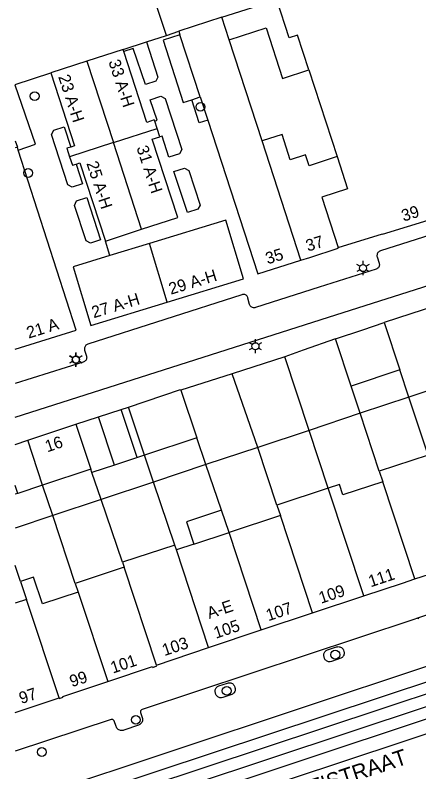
# Model space of a CAD drawing. Extents: x 122462 to 123306, y 485548 to 486417.
# Drawn here: x 122462 to 122513.2, y 486070.8 to 486166.7 of the extents above; entities that cross this region are included whole.
import ezdxf

# ---------------------------------------------------------------- set-up
doc = ezdxf.new("R2010")
doc.units = 0
for name, color, linetype in [('Level 1', 7, 'Continuous'), ('Level 17', 7, 'Continuous'), ('Level 19', 7, 'Continuous'), ('Level 2', 7, 'Continuous'), ('Level 23', 7, 'Continuous'), ('Level 37', 7, 'Continuous'), ('Level 4', 7, 'Continuous'), ('Level 5', 7, 'Continuous'), ('Level 50', 7, 'Continuous'), ('Level 53', 7, 'Continuous'), ('Level 58', 7, 'Continuous'), ('Level 59', 7, 'Continuous')]:
    doc.layers.add(name, color=color, linetype=linetype)

msp = doc.modelspace()

# ---------------------------------------------------------------- linework, layer by layer
at = {"layer": 'Level 1'}
for p, q in [((122478.695, 486163.343), (122481.196, 486164.157)), ((122481.196, 486164.157), (122482.78, 486164.673)), ((122482.78, 486164.673), (122482.92, 486164.241)), ((122475.708, 486162.371), (122478.695, 486163.343)), ((122493.33, 486150.771), (122489.157, 486163.594)), ((122475.799, 486162.091), (122475.708, 486162.371)), ((122462.03, 486157.919), (122466.538, 486159.387)), ((122499.263, 486159.773), (122502.837, 486148.793)), ((122484.416, 486155.999), (122485.49, 486156.346)), ((122485.49, 486156.346), (122486.45, 486153.396)), ((122480.016, 486152.366), (122479.723, 486153.265)), ((122480.366, 486151.292), (122480.016, 486152.366)), ((122462.03, 486150.779), (122462.309, 486149.968)), ((122462.309, 486149.968), (122462.03, 486149.881)), ((122473.472, 486138.081), (122478.057, 486139.573)), ((122479.043, 486137.774), (122474.032, 486136.246)), ((122483.036, 486119.197), (122485.048, 486113.146)), ((122475.471, 486116.724), (122476.42, 486117.029)), ((122472.6, 486115.797), (122475.471, 486116.724)), ((122469.729, 486114.87), (122472.6, 486115.797)), ((122463.62, 486112.84), (122469.729, 486114.87)), ((122485.048, 486113.146), (122478.443, 486110.95)), ((122462.03, 486112.314), (122463.62, 486112.84)), ((122478.443, 486110.95), (122474.634, 486109.684)), ((122514.37, 486110.938), (122508.193, 486108.896)), ((122474.634, 486109.684), (122471.772, 486108.732)), ((122471.626, 486109.172), (122465.514, 486107.148)), ((122471.772, 486108.732), (122471.626, 486109.172)), ((122508.193, 486108.896), (122508.628, 486107.58)), ((122465.514, 486107.148), (122462.364, 486106.105)), ((122501.707, 486106.751), (122495.22, 486104.606)), ((122462.364, 486106.105), (122462.03, 486105.994)), ((122495.22, 486104.606), (122495.655, 486103.291)), ((122489.142, 486101.138), (122488.174, 486103.978)), ((122495.655, 486103.291), (122489.142, 486101.138)), ((122482.268, 486099.547), (122475.648, 486097.359)), ((122482.471, 486098.932), (122482.268, 486099.547)), ((122475.648, 486097.359), (122475.852, 486096.744)), ((122512.699, 486095.259), (122518.881, 486097.291)), ((122475.852, 486096.744), (122469.654, 486094.695)), ((122462.71, 486094.939), (122463.467, 486092.65)), ((122469.654, 486094.695), (122470.019, 486093.591)), ((122499.729, 486090.959), (122506.216, 486093.111)), ((122463.467, 486092.65), (122462.03, 486092.175)), ((122493.219, 486088.799), (122499.729, 486090.959)), ((122486.559, 486086.559), (122493.219, 486088.799)), ((122479.949, 486084.34), (122486.559, 486086.559)), ((122462.03, 486078.343), (122467.591, 486080.171))]:
    msp.add_line(p, q, dxfattribs=at)
for points in [[(122489.157, 486163.594), (122493.844, 486165.119), (122495.935, 486158.69), (122499.263, 486159.773)], [(122482.92, 486164.241), (122480.784, 486163.551), (122483.336, 486155.65), (122484.416, 486155.999)], [(122479.723, 486153.265), (122479.666, 486153.441), (122478.715, 486153.131), (122475.799, 486162.091)], [(122466.538, 486159.387), (122469.546, 486150.147), (122469.085, 486149.998)], [(122462.435, 486149.602), (122464.61, 486150.351), (122462.03, 486157.849)], [(122486.45, 486153.396), (122492.779, 486133.939), (122498.249, 486135.65)], [(122502.837, 486148.793), (122499.292, 486147.638), (122498.84, 486149.027), (122496.91, 486148.399), (122495.869, 486151.597), (122493.33, 486150.771)], [(122478.057, 486139.573), (122482.643, 486141.066), (122479.415, 486150.982), (122480.366, 486151.292)], [(122462.03, 486124.394), (122469.779, 486126.799), (122462.435, 486149.602)], [(122469.085, 486149.998), (122468.595, 486149.839), (122468.942, 486148.769)], [(122468.942, 486148.769), (122469.293, 486147.69), (122469.775, 486147.846)], [(122469.775, 486147.846), (122470.244, 486147.998), (122473.472, 486138.081)], [(122502.959, 486137.273), (122508.58, 486139.009), (122508.604, 486138.938), (122518.09, 486141.87), (122518.055, 486141.989), (122520.902, 486142.855)], [(122481.306, 486130.351), (122490.979, 486133.299), (122488.718, 486140.724), (122479.043, 486137.774)], [(122498.249, 486135.65), (122499.376, 486136.012), (122502.989, 486137.17), (122502.959, 486137.273)], [(122474.032, 486136.246), (122469.368, 486134.824), (122471.63, 486127.4), (122481.306, 486130.351)], [(122476.42, 486117.029), (122483.011, 486119.271), (122483.036, 486119.197)], [(122508.628, 486107.58), (122503.571, 486105.908), (122503.136, 486107.223), (122501.707, 486106.751)], [(122488.174, 486103.978), (122483.738, 486102.511), (122484.68, 486099.662), (122482.471, 486098.932)], [(122470.019, 486093.591), (122465.488, 486092.093), (122464.366, 486095.486), (122462.71, 486094.939)], [(122506.216, 486093.111), (122511.128, 486094.738), (122512.699, 486095.259)], [(122473.77, 486082.246), (122479.46, 486084.146), (122479.489, 486084.049), (122479.992, 486084.219), (122479.949, 486084.34)], [(122467.591, 486080.171), (122467.62, 486080.09), (122468.11, 486080.249), (122468.08, 486080.346), (122473.77, 486082.246)]]:
    msp.add_lwpolyline(points, dxfattribs=at)
at = {"layer": 'Level 17'}
for p, q in [((122515.449, 486129.92), (122508.799, 486127.749)), ((122496.204, 486123.397), (122489.546, 486121.273)), ((122489.546, 486121.273), (122483.036, 486119.197)), ((122516.8, 486091.515), (122513.04, 486090.269))]:
    msp.add_line(p, q, dxfattribs=at)
for points in [[(122478.695, 486163.343), (122480.138, 486158.858), (122479.872, 486158.332), (122478.539, 486157.91), (122477.007, 486162.5), (122475.799, 486162.091)], [(122479.723, 486153.265), (122480.013, 486153.393), (122479.156, 486156.001), (122480.494, 486156.442), (122481.035, 486156.148), (122483.162, 486149.679), (122482.854, 486149.126), (122481.529, 486148.735), (122480.679, 486151.387), (122480.366, 486151.292)], [(122486.45, 486153.396), (122485.342, 486153.076), (122484.416, 486155.999)], [(122469.775, 486147.846), (122470.573, 486145.35), (122469.265, 486144.92), (122468.709, 486145.209), (122466.642, 486151.596), (122466.931, 486152.143), (122468.224, 486152.571), (122469.085, 486149.998)], [(122548.909, 486149.734), (122508.333, 486136.828), (122508.243, 486136.795), (122508.159, 486136.749), (122508.083, 486136.689), (122508.018, 486136.618), (122507.965, 486136.538), (122507.926, 486136.451), (122507.9, 486136.358), (122507.89, 486136.262), (122507.895, 486136.166), (122507.916, 486136.072), (122508.158, 486135.291), (122508.184, 486135.209), (122508.197, 486135.123), (122508.196, 486135.037), (122508.182, 486134.951), (122508.155, 486134.869), (122508.116, 486134.792), (122508.065, 486134.722), (122508.005, 486134.66), (122507.935, 486134.608), (122507.859, 486134.568), (122507.777, 486134.54), (122500.567, 486132.234), (122492.509, 486129.656), (122492.417, 486129.634), (122492.323, 486129.627), (122492.229, 486129.634)], [(122483.872, 486141.684), (122482.152, 486146.915), (122483.486, 486147.322), (122484.031, 486147.024), (122485.47, 486142.633), (122485.177, 486142.112), (122483.872, 486141.684)], [(122462.03, 486115.771), (122501.77, 486128.417), (122557.938, 486146.289)], [(122471.564, 486137.825), (122471.017, 486138.102), (122469.534, 486142.582), (122469.807, 486143.169), (122471.127, 486143.593), (122472.859, 486138.235), (122471.564, 486137.825)], [(122492.229, 486129.634), (122492.137, 486129.657), (122492.05, 486129.694), (122491.97, 486129.745), (122491.899, 486129.807), (122491.838, 486129.88), (122491.791, 486129.962), (122491.757, 486130.05), (122491.54, 486130.852), (122491.519, 486130.943), (122491.483, 486131.029), (122491.433, 486131.107), (122491.371, 486131.177), (122491.298, 486131.234), (122491.216, 486131.279), (122491.127, 486131.309), (122491.035, 486131.324), (122490.942, 486131.323), (122490.851, 486131.306), (122490.763, 486131.274), (122471.246, 486125.011), (122471.158, 486124.975), (122471.075, 486124.926), (122471.002, 486124.866), (122470.938, 486124.794), (122470.886, 486124.714), (122470.846, 486124.627), (122470.821, 486124.535), (122470.809, 486124.44), (122470.813, 486124.344), (122470.83, 486124.25), (122471.072, 486123.504), (122471.093, 486123.411), (122471.098, 486123.316), (122471.088, 486123.221), (122471.063, 486123.128), (122471.024, 486123.041), (122470.972, 486122.961), (122470.907, 486122.891), (122470.833, 486122.831), (122470.749, 486122.784), (122470.66, 486122.751), (122462.03, 486120.01)], [(122502.63, 486125.689), (122498.561, 486124.251), (122496.204, 486123.397)], [(122561.583, 486097.957), (122561.011, 486099.671), (122526.131, 486088.121), (122514.431, 486084.235), (122465.611, 486068.021), (122466.193, 486066.317)], [(122563.561, 486092.021), (122516.868, 486076.486), (122511.171, 486074.591), (122468.221, 486060.381), (122467.652, 486062.044)], [(122513.04, 486090.269), (122512.581, 486090.117), (122478.129, 486078.697), (122478.068, 486078.669), (122478.015, 486078.628), (122477.972, 486078.576), (122477.942, 486078.516), (122477.926, 486078.451), (122477.924, 486078.384), (122477.938, 486078.318), (122478.146, 486077.688), (122478.173, 486077.581), (122478.185, 486077.472), (122478.181, 486077.362), (122478.161, 486077.253), (122478.127, 486077.149), (122478.078, 486077.05), (122478.016, 486076.959), (122477.941, 486076.878), (122477.856, 486076.808), (122477.762, 486076.75), (122477.661, 486076.707), (122475.824, 486076.069), (122475.717, 486076.04), (122475.607, 486076.027), (122475.496, 486076.029), (122475.387, 486076.047), (122475.281, 486076.081), (122475.181, 486076.129), (122475.089, 486076.19), (122475.006, 486076.265), (122474.935, 486076.35), (122474.877, 486076.444), (122474.833, 486076.546), (122474.584, 486077.251), (122474.555, 486077.311), (122474.514, 486077.363), (122474.462, 486077.404), (122474.403, 486077.433), (122474.338, 486077.449), (122474.272, 486077.45), (122474.207, 486077.436), (122462.03, 486073.408)], [(122513.209, 486090.195), (122513.154, 486090.226), (122513.094, 486090.245), (122513.04, 486090.269)], [(122501.866, 486084.757), (122501.767, 486084.767), (122501.671, 486084.792), (122501.579, 486084.83), (122501.493, 486084.881), (122501.415, 486084.943), (122501.347, 486085.016), (122501.29, 486085.098), (122501.245, 486085.187), (122501.183, 486085.371), (122501.158, 486085.468), (122501.148, 486085.567), (122501.151, 486085.667), (122501.169, 486085.765), (122501.2, 486085.86), (122501.245, 486085.95), (122501.302, 486086.032), (122501.371, 486086.105), (122501.449, 486086.167), (122501.535, 486086.218), (122501.627, 486086.256), (122502.778, 486086.637), (122502.88, 486086.663), (122502.984, 486086.673), (122503.088, 486086.667), (122503.191, 486086.646), (122503.289, 486086.61), (122503.381, 486086.56), (122503.464, 486086.496), (122503.537, 486086.421), (122503.598, 486086.335), (122503.645, 486086.242), (122503.708, 486086.058), (122503.733, 486085.956), (122503.743, 486085.852), (122503.737, 486085.748), (122503.716, 486085.645), (122503.68, 486085.547), (122503.629, 486085.455), (122503.566, 486085.372), (122503.491, 486085.299), (122503.405, 486085.238), (122503.312, 486085.191), (122502.112, 486084.791), (122501.966, 486084.76), (122501.866, 486084.757)], [(122488.096, 486080.19), (122487.997, 486080.201), (122487.9, 486080.226), (122487.808, 486080.264), (122487.722, 486080.315), (122487.644, 486080.378), (122487.576, 486080.451), (122487.52, 486080.533), (122487.475, 486080.622), (122487.412, 486080.806), (122487.387, 486080.903), (122487.377, 486081.002), (122487.38, 486081.102), (122487.398, 486081.2), (122487.43, 486081.295), (122487.475, 486081.384), (122487.532, 486081.466), (122487.6, 486081.539), (122487.678, 486081.602), (122487.764, 486081.653), (122487.856, 486081.691), (122488.963, 486082.058), (122489.065, 486082.083), (122489.169, 486082.093), (122489.273, 486082.087), (122489.376, 486082.066), (122489.474, 486082.03), (122489.566, 486081.979), (122489.649, 486081.916), (122489.722, 486081.841), (122489.783, 486081.755), (122489.83, 486081.662), (122489.893, 486081.478), (122489.918, 486081.376), (122489.928, 486081.272), (122489.922, 486081.168), (122489.901, 486081.065), (122489.865, 486080.967), (122489.814, 486080.875), (122489.751, 486080.792), (122489.676, 486080.719), (122489.59, 486080.658), (122489.497, 486080.611), (122488.342, 486080.226), (122488.196, 486080.194), (122488.096, 486080.19)]]:
    msp.add_lwpolyline(points, dxfattribs=at)
at = {"layer": 'Level 19'}
for p, q in [((122499.281, 486114.089), (122496.204, 486123.397)), ((122492.798, 486111.933), (122489.546, 486121.273)), ((122511.943, 486118.299), (122510.806, 486121.746)), ((122518.11, 486120.35), (122511.943, 486118.299)), ((122505.77, 486116.247), (122504.636, 486119.686)), ((122511.943, 486118.299), (122505.77, 486116.247)), ((122514.37, 486110.938), (122511.943, 486118.299)), ((122505.77, 486116.247), (122499.281, 486114.089)), ((122508.193, 486108.896), (122505.77, 486116.247)), ((122486.209, 486109.742), (122485.048, 486113.146)), ((122499.281, 486114.089), (122492.798, 486111.933)), ((122501.707, 486106.751), (122499.281, 486114.089)), ((122492.798, 486111.933), (122486.209, 486109.742)), ((122495.22, 486104.606), (122492.798, 486111.933)), ((122479.587, 486107.54), (122478.443, 486110.95)), ((122486.209, 486109.742), (122479.587, 486107.54)), ((122488.174, 486103.978), (122486.209, 486109.742)), ((122472.933, 486105.327), (122471.772, 486108.732)), ((122479.587, 486107.54), (122472.933, 486105.327)), ((122482.268, 486099.547), (122479.587, 486107.54)), ((122466.798, 486103.287), (122465.514, 486107.148)), ((122472.933, 486105.327), (122466.798, 486103.287)), ((122475.648, 486097.359), (122472.933, 486105.327)), ((122466.798, 486103.287), (122462.03, 486101.701)), ((122469.654, 486094.695), (122466.798, 486103.287)), ((122462.71, 486094.939), (122462.03, 486096.938))]:
    msp.add_line(p, q, dxfattribs=at)
at = {"layer": 'Level 2'}
for p, q in [((122508.799, 486127.749), (122510.806, 486121.746)), ((122504.636, 486119.686), (122502.63, 486125.689)), ((122510.806, 486121.746), (122504.636, 486119.686))]:
    msp.add_line(p, q, dxfattribs=at)
msp.add_lwpolyline([(122502.63, 486125.689), (122506.098, 486126.849), (122508.799, 486127.749)], dxfattribs=at)
at = {"layer": 'Level 23'}
msp.add_line((122474.032, 486136.246), (122473.472, 486138.081), dxfattribs=at)
at = {"layer": 'Level 37'}
msp.add_line((122466.193, 486066.317), (122560.959, 486097.737), dxfattribs=at)
for points in [[(122561.53, 486096.368), (122463.386, 486063.828), (122462.03, 486063.393)], [(122564.043, 486095.616), (122464.355, 486062.509), (122462.03, 486061.762)], [(122564.447, 486094.19), (122464.821, 486061.104), (122462.03, 486060.207)]]:
    msp.add_lwpolyline(points, dxfattribs=at)
at = {"layer": 'Level 4'}
for p, q in [((122488.229, 486166.446), (122495.187, 486168.711)), ((122488.229, 486166.446), (122482.78, 486164.673)), ((122489.157, 486163.594), (122488.229, 486166.446)), ((122485.49, 486156.346), (122482.92, 486164.241)), ((122475.708, 486162.371), (122471.122, 486160.879)), ((122471.122, 486160.879), (122466.538, 486159.387)), ((122471.122, 486160.879), (122474.478, 486150.567)), ((122474.478, 486150.567), (122480.016, 486152.366)), ((122474.478, 486150.567), (122468.942, 486148.769)), ((122478.057, 486139.573), (122474.478, 486150.567)), ((122498.249, 486135.65), (122493.33, 486150.771)), ((122462.435, 486149.602), (122462.309, 486149.968)), ((122481.306, 486130.351), (122479.043, 486137.774)), ((122478.443, 486110.95), (122476.42, 486117.029)), ((122469.729, 486114.87), (122471.626, 486109.172)), ((122465.514, 486107.148), (122463.62, 486112.84)), ((122512.699, 486095.259), (122508.628, 486107.58)), ((122462.364, 486106.105), (122462.03, 486107.11)), ((122506.216, 486093.111), (122501.707, 486106.751)), ((122499.729, 486090.959), (122495.655, 486103.291)), ((122493.219, 486088.799), (122489.142, 486101.138)), ((122486.559, 486086.559), (122482.471, 486098.932)), ((122479.949, 486084.34), (122475.852, 486096.744)), ((122470.019, 486093.591), (122473.77, 486082.246)), ((122467.591, 486080.171), (122463.467, 486092.65))]:
    msp.add_line(p, q, dxfattribs=at)
msp.add_lwpolyline([(122502.837, 486148.793), (122504.169, 486144.697), (122500.89, 486143.629), (122502.959, 486137.273)], dxfattribs=at)
at = {"layer": 'Level 5'}
for p, q in [((122481.196, 486164.157), (122479.299, 486169.986)), ((122477.495, 486110.635), (122475.471, 486116.724)), ((122474.634, 486109.684), (122472.6, 486115.797)), ((122474.634, 486109.683), (122474.634, 486109.684)), ((122484.68, 486099.662), (122489.142, 486101.138))]:
    msp.add_line(p, q, dxfattribs=at)
msp.add_lwpolyline([(122499.263, 486159.773), (122497.824, 486164.197), (122496.768, 486163.853), (122495.187, 486168.711)], dxfattribs=at)
at = {"layer": 'Level 50'}
for p, q in [((122506.133, 486135.11), (122506.133, 486135.56)), ((122505.743, 486134.885), (122505.353, 486135.11)), ((122505.743, 486134.435), (122505.353, 486134.21)), ((122506.912, 486135.11), (122506.522, 486134.885)), ((122506.912, 486134.21), (122506.522, 486134.435)), ((122506.133, 486133.76), (122506.133, 486134.21)), ((122492.492, 486125.202), (122492.492, 486125.652)), ((122492.102, 486124.977), (122491.712, 486125.202)), ((122493.271, 486125.202), (122492.881, 486124.977)), ((122469.711, 486123.485), (122469.711, 486123.935)), ((122469.748, 486123.524), (122469.748, 486123.974)), ((122492.102, 486124.527), (122491.712, 486124.302)), ((122492.492, 486123.852), (122492.492, 486124.302)), ((122493.271, 486124.302), (122492.881, 486124.527)), ((122469.321, 486123.26), (122468.931, 486123.485)), ((122469.321, 486122.81), (122468.931, 486122.585)), ((122469.358, 486123.299), (122468.968, 486123.524)), ((122469.358, 486122.849), (122468.968, 486122.624)), ((122470.49, 486123.485), (122470.1, 486123.26)), ((122470.49, 486122.585), (122470.1, 486122.81)), ((122470.527, 486123.524), (122470.137, 486123.299)), ((122470.527, 486122.624), (122470.137, 486122.849)), ((122469.711, 486122.135), (122469.711, 486122.585)), ((122469.748, 486122.174), (122469.748, 486122.624))]:
    msp.add_line(p, q, dxfattribs=at)
for centre in [(122506.133, 486134.66), (122492.492, 486124.752), (122469.711, 486123.035), (122469.748, 486123.074)]:
    msp.add_circle(centre, 0.45, dxfattribs=at)
at = {"layer": 'Level 53'}
for centre in [(122464.51, 486156.454), (122485.519, 486155.099), (122463.68, 486146.716), (122502.611, 486085.651), (122488.851, 486081.071), (122477.331, 486077.39), (122465.418, 486073.313)]:
    msp.add_circle(centre, 0.56, dxfattribs=at)

# ---------------------------------------------------------------- texts
at = {"layer": 'Level 58'}
for s, rotation, p in [('33 A-H', 288.02657, (122473.843, 486160.832)), ('23 A-H', 288.03219, (122467.48, 486158.915)), ('31 A-H', 288.03184, (122477.395, 486149.921)), ('25 A-H', 288.03012, (122471.052, 486147.936)), ('39', 17.52161, (122511.267, 486140.539)), ('37', 17.52161, (122499.149, 486136.732)), ('35', 17.52708, (122494.04, 486135.117)), ('29 A-H', 16.95697, (122481.766, 486131.275)), ('27 A-H', 16.95697, (122471.986, 486128.293)), ('21 A', 17.24679, (122463.744, 486125.713)), ('16', 18.36791, (122466.106, 486111.297)), ('111', 18.48856, (122507.101, 486094.188)), ('109', 18.48856, (122500.804, 486092.101)), ('A-E', 18.48856, (122486.635, 486090.167)), ('107', 18.48856, (122494.123, 486089.885)), ('105', 18.48856, (122487.481, 486087.665)), ('103', 18.48856, (122480.952, 486085.471)), ('101', 18.48856, (122474.414, 486083.251)), ('99', 18.35366, (122469.219, 486081.52)), ('97', 18.35366, (122462.812, 486079.387))]:
    msp.add_text(s, height=1.5, rotation=rotation, dxfattribs=at).set_placement(p)
at = {"layer": 'Level 59'}
msp.add_text('SARPHATISTRAAT', height=2, rotation=18.35522, dxfattribs=at).set_placement((122489.181, 486064.318))

doc.saveas('drawing.dxf')
